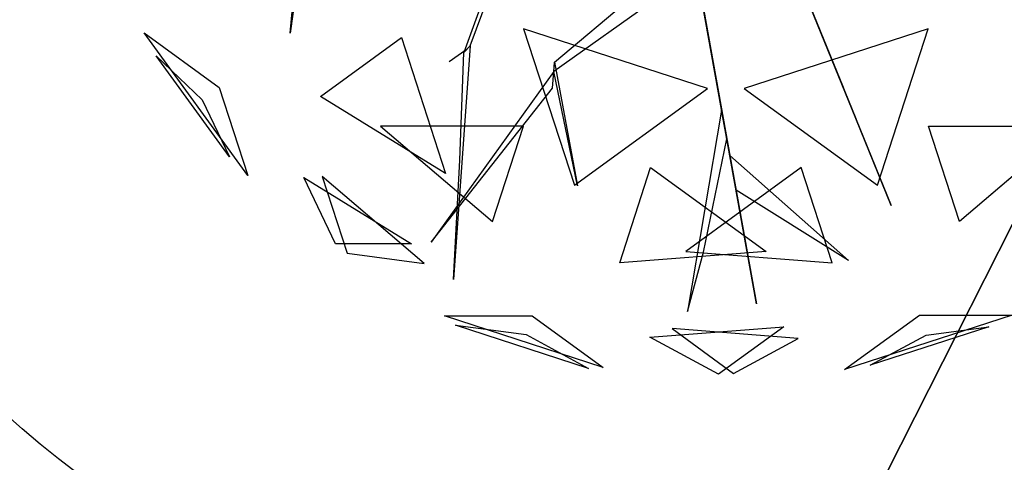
# Model space of a CAD drawing. Extents: x 22936 to 50368, y -4877 to 31080.
# Tile 502 of 601: x 48555 to 48807, y 3494 to 3607. Entities that reach past the tile are written whole.
import ezdxf

# ---------------------------------------------------------------- set-up
doc = ezdxf.new("R2010")
doc.units = 0
doc.layers.get('0').update_dxf_attribs({"linetype": 'CONTINUOUS'})
for name, color, linetype in [('00_TRACE_ARBRE', 3, 'CONTINUOUS'), ('00_TRACE_RDC', 241, 'CONTINUOUS'), ('08_AMENAGEMENTS_EXTERIEURS', 253, 'CONTINUOUS'), ('09_VEGETATION', 134, 'CONTINUOUS')]:
    doc.layers.add(name, color=color, linetype=linetype)

# ---------------------------------------------------------------- blocks, each defined once
blk = doc.blocks.new('TREE_GEOMETRIC_ROUND')
at = {"color": 7}
for p, q in [((-1025.8, -425.7, 3546.1), (-1094.1, -911.7, 4205.1)), ((-1094.1, -911.7, 4205.1), (-1050.3, -449.3, 3561.8)), ((-603.6, -946.7, 2786.3), (-453, -540.8, 2771.6)), ((-478.7, -568.3, 2844.8), (-620.7, -965, 2843.8)), ((-373.5, -991.1, 4105.7), (4, -672.1, 3415.3)), ((176, -1648.4, 3593.2), (2.2, -680.5, 3357.8)), ((2.2, -680.5, 3415.3), (176, -1648.4, 3593.2)), ((-2.2, -751.4, 3415.3), (-375.4, -1016.1, 4074.4)), ((376.1, -970, 4937.4), (292.4, -764.7, 4383)), ((297.1, -776.3, 4325.4), (543.6, -1380.7, 4586.9)), ((297.1, -776.3, 4335.9), (412.5, -1059.2, 5099.5)), ((447.2, -1144.4, 4555.6), (314.5, -818.9, 4398.6)), ((-1209.6, -1299.5, 3736.8), (-1491.6, -911.3, 3736.8)), ((-1491.6, -911.3, 3736.8), (-1287.6, -1059.6, 3316.1)), ((43.2, -1062.8, 5468.4), (-458, -899.9, 5468.4)), ((-458, -899.9, 5468.4), (-319.5, -1326.2, 5178.3)), ((644.2, -899.9, 2392.4), (143.1, -1062.8, 2392.4)), ((505.7, -1326.2, 2682.5), (644.2, -899.9, 2392.4)), ((-1011.6, -1084.4, 4958.5), (-790.9, -924.1, 5283)), ((-790.9, -924.1, 5283), (-670.7, -1294.1, 5031.1)), ((-612.1, -955.8, 2796.8), (-661.3, -990, 2796.8)), ((-603.6, -946.7, 2786.3), (-649.3, -1582.9, 2960.6)), ((-631.6, -1257.7, 2843.8), (-620.7, -965, 2843.8)), ((-620.7, -965, 2843.8), (-603.6, -946.7, 2786.3)), ((-1259, -1249, 4189.8), (-1458.9, -973.9, 4189.8)), ((-1458.9, -973.9, 4189.8), (-1333.8, -1093.2, 4415.9)), ((-375.4, -1016.1, 4074.4), (-373.5, -991.1, 4105.7)), ((-373.5, -991.1, 4105.7), (-311.5, -1327.5, 4806.6)), ((412.5, -1059.2, 5099.5), (376.1, -970, 4937.4)), ((-375.4, -1016.1, 4074.4), (-709.6, -1481.1, 4367.3)), ((-379, -1062, 4126.7), (-375.4, -1016.1, 4074.4)), ((-311.5, -1327.5, 4806.6), (-375.4, -1016.1, 4074.4)), ((-1287.6, -1059.6, 3316.1), (-1209.6, -1299.5, 3736.8)), ((-709.6, -1481.1, 4367.3), (-379, -1062, 4126.7)), ((-319.5, -1326.2, 5178.3), (43.2, -1062.8, 5468.4)), ((143.1, -1062.8, 2392.4), (505.7, -1326.2, 2682.5)), ((-1333.8, -1093.2, 4415.9), (-1259, -1249, 4189.8)), ((-670.7, -1294.1, 5031.1), (-1011.6, -1084.4, 4958.5)), ((81.3, -1121.2, 3462.4), (-11.6, -1669.3, 3357.8)), ((95.4, -1199.5, 3488.5), (81.3, -1121.2, 3462.4)), ((543.6, -1380.7, 4586.9), (447.2, -1144.4, 4555.6)), ((-458.8, -1165.3, 2577.8), (-847.9, -1165.3, 2829.7)), ((-847.9, -1165.3, 2829.7), (-543.2, -1424.8, 2902.3)), ((-543.2, -1424.8, 2902.3), (-458.8, -1165.3, 2577.8)), ((729.4, -1424.8, 4958.5), (645, -1165.3, 5283)), ((645, -1165.3, 5283), (1034.1, -1165.3, 5031.1)), ((1034.1, -1165.3, 5031.1), (729.4, -1424.8, 4958.5)), ((31.8, -1508.5, 3431), (95.4, -1199.5, 3488.5)), ((-649.3, -1582.9, 2960.6), (-631.6, -1257.7, 2843.8)), ((120.5, -1339.5, 3561.8), (103.5, -1244.8, 3546.1)), ((103.5, -1244.8, 3546.1), (427, -1531.1, 4205.1)), ((-196.4, -1537.5, 2902.3), (-112.1, -1278, 2577.8)), ((-112.1, -1278, 2577.8), (202.6, -1506.7, 2829.7)), ((298.3, -1278, 5283), (-16.4, -1506.7, 5031.1)), ((382.6, -1537.5, 4958.5), (298.3, -1278, 5283)), ((-1057.1, -1305.2, 4599.3), (-763.9, -1485.5, 4661.7)), ((-970.7, -1485.5, 4337.8), (-1057.1, -1305.2, 4599.3)), ((-728.6, -1539.4, 3265.8), (-1007, -1302.4, 3199.5)), ((-1007, -1302.4, 3199.5), (-939.1, -1511.3, 3565.9)), ((427, -1531.1, 4205.1), (120.5, -1339.5, 3561.8)), ((-763.9, -1485.5, 4661.7), (-970.7, -1485.5, 4337.8)), ((-939.1, -1511.3, 3565.9), (-728.6, -1539.4, 3265.8)), ((202.6, -1506.7, 2829.7), (-196.4, -1537.5, 2902.3)), ((-16.4, -1506.7, 5031.1), (382.6, -1537.5, 4958.5)), ((-11.6, -1669.3, 3357.8), (31.8, -1508.5, 3431)), ((-241.2, -1821.6, 4186.4), (-673.9, -1681, 4186.4)), ((-673.9, -1681, 4186.4), (-434.7, -1681, 4561.2)), ((-434.7, -1681, 4561.2), (-241.2, -1821.6, 4186.4)), ((416.4, -1827.8, 3736.8), (620.5, -1679.6, 3316.1)), ((872.7, -1679.6, 3736.8), (416.4, -1827.8, 3736.8)), ((620.5, -1679.6, 3316.1), (872.7, -1679.6, 3736.8)), ((-280.9, -1824.6, 3733.7), (-643.6, -1706.8, 3733.7)), ((-643.6, -1706.8, 3733.7), (-451.4, -1732.4, 3459.9)), ((-113.8, -1739.2, 3265.8), (250.8, -1711.1, 3199.5)), ((289.6, -1742.8, 4599.3), (-53.5, -1716.3, 4661.7)), ((-53.5, -1716.3, 4661.7), (113.7, -1837.9, 4337.8)), ((250.8, -1711.1, 3199.5), (73.1, -1840.2, 3565.9)), ((809.5, -1711, 4189.8), (486, -1816, 4189.8)), ((638.1, -1733.9, 4415.9), (809.5, -1711, 4189.8)), ((-451.4, -1732.4, 3459.9), (-280.9, -1824.6, 3733.7)), ((73.1, -1840.2, 3565.9), (-113.8, -1739.2, 3265.8)), ((113.7, -1837.9, 4337.8), (289.6, -1742.8, 4599.3)), ((486, -1816, 4189.8), (638.1, -1733.9, 4415.9))]:
    blk.add_line(p, q, dxfattribs=at)
mesh = blk.add_polyface(dxfattribs=at)
corners = [(-1094.1, -911.7, 4205.1), (-1050.3, -449.3, 3561.8), (-1025.8, -425.7, 3546.1)]
mesh.append_faces([[corners[k] for k in face] for face in [(0, 1, 2)]], dxfattribs={"color": 7})
mesh = blk.add_polyface(dxfattribs=at)
corners = [(2.2, -680.5, 3415.3), (176, -1648.4, 3593.2), (2.2, -680.5, 3357.8)]
mesh.append_faces([[corners[k] for k in face] for face in [(0, 1, 2)]], dxfattribs={"color": 7})
mesh = blk.add_polyface(dxfattribs=at)
corners = [(376.1, -970, 4937.4), (297.1, -776.3, 4335.9), (412.5, -1059.2, 5099.5), (292.4, -764.7, 4383)]
mesh.append_faces([[corners[k] for k in face] for face in [(0, 1, 2), (1, 0, 3)]], dxfattribs={"vtx0": -1, "color": 7})
mesh = blk.add_polyface(dxfattribs=at)
corners = [(447.2, -1144.4, 4555.6), (297.1, -776.3, 4325.4), (543.6, -1380.7, 4586.9), (314.5, -818.9, 4398.6)]
mesh.append_faces([[corners[k] for k in face] for face in [(0, 1, 2), (1, 0, 3)]], dxfattribs={"vtx0": -1, "color": 7})
mesh = blk.add_polyface(dxfattribs=at)
corners = [(-1491.6, -911.3, 3736.8), (-1287.6, -1059.6, 3316.1), (-1209.6, -1299.5, 3736.8)]
mesh.append_faces([[corners[k] for k in face] for face in [(0, 1, 2)]], dxfattribs={"color": 7})
mesh = blk.add_polyface(dxfattribs=at)
corners = [(43.2, -1062.8, 5468.4), (-458, -899.9, 5468.4), (-319.5, -1326.2, 5178.3)]
mesh.append_faces([[corners[k] for k in face] for face in [(0, 1, 2)]], dxfattribs={"color": 7})
mesh = blk.add_polyface(dxfattribs=at)
corners = [(644.2, -899.9, 2392.4), (143.1, -1062.8, 2392.4), (505.7, -1326.2, 2682.5)]
mesh.append_faces([[corners[k] for k in face] for face in [(0, 1, 2)]], dxfattribs={"color": 7})
mesh = blk.add_polyface(dxfattribs=at)
corners = [(-670.7, -1294.1, 5031.1), (-1011.6, -1084.4, 4958.5), (-790.9, -924.1, 5283)]
mesh.append_faces([[corners[k] for k in face] for face in [(0, 1, 2)]], dxfattribs={"color": 7})
mesh = blk.add_polyface(dxfattribs=at)
corners = [(-1458.9, -973.9, 4189.8), (-1333.8, -1093.2, 4415.9), (-1259, -1249, 4189.8)]
mesh.append_faces([[corners[k] for k in face] for face in [(0, 1, 2)]], dxfattribs={"color": 7})
mesh = blk.add_polyface(dxfattribs=at)
corners = [(-373.5, -991.1, 4105.7), (-311.5, -1327.5, 4806.6), (-375.4, -1016.1, 4074.4)]
mesh.append_faces([[corners[k] for k in face] for face in [(0, 1, 2)]], dxfattribs={"color": 7})
mesh = blk.add_polyface(dxfattribs=at)
corners = [(-709.6, -1481.1, 4367.3), (-379, -1062, 4126.7), (-375.4, -1016.1, 4074.4)]
mesh.append_faces([[corners[k] for k in face] for face in [(0, 1, 2)]], dxfattribs={"color": 7})
mesh = blk.add_polyface(dxfattribs=at)
corners = [(-543.2, -1424.8, 2902.3), (-458.8, -1165.3, 2577.8), (-847.9, -1165.3, 2829.7)]
mesh.append_faces([[corners[k] for k in face] for face in [(0, 1, 2)]], dxfattribs={"color": 7})
mesh = blk.add_polyface(dxfattribs=at)
corners = [(645, -1165.3, 5283), (1034.1, -1165.3, 5031.1), (729.4, -1424.8, 4958.5)]
mesh.append_faces([[corners[k] for k in face] for face in [(0, 1, 2)]], dxfattribs={"color": 7})
mesh = blk.add_polyface(dxfattribs=at)
corners = [(103.5, -1244.8, 3546.1), (427, -1531.1, 4205.1), (120.5, -1339.5, 3561.8)]
mesh.append_faces([[corners[k] for k in face] for face in [(0, 1, 2)]], dxfattribs={"color": 7})
mesh = blk.add_polyface(dxfattribs=at)
corners = [(-196.4, -1537.5, 2902.3), (-112.1, -1278, 2577.8), (202.6, -1506.7, 2829.7)]
mesh.append_faces([[corners[k] for k in face] for face in [(0, 1, 2)]], dxfattribs={"color": 7})
mesh = blk.add_polyface(dxfattribs=at)
corners = [(298.3, -1278, 5283), (-16.4, -1506.7, 5031.1), (382.6, -1537.5, 4958.5)]
mesh.append_faces([[corners[k] for k in face] for face in [(0, 1, 2)]], dxfattribs={"color": 7})
mesh = blk.add_polyface(dxfattribs=at)
corners = [(-763.9, -1485.5, 4661.7), (-970.7, -1485.5, 4337.8), (-1057.1, -1305.2, 4599.3)]
mesh.append_faces([[corners[k] for k in face] for face in [(0, 1, 2)]], dxfattribs={"color": 7})
mesh = blk.add_polyface(dxfattribs=at)
corners = [(-939.1, -1511.3, 3565.9), (-728.6, -1539.4, 3265.8), (-1007, -1302.4, 3199.5)]
mesh.append_faces([[corners[k] for k in face] for face in [(0, 1, 2)]], dxfattribs={"color": 7})
mesh = blk.add_polyface(dxfattribs=at)
corners = [(-434.7, -1681, 4561.2), (-241.2, -1821.6, 4186.4), (-673.9, -1681, 4186.4)]
mesh.append_faces([[corners[k] for k in face] for face in [(0, 1, 2)]], dxfattribs={"color": 7})
mesh = blk.add_polyface(dxfattribs=at)
corners = [(872.7, -1679.6, 3736.8), (416.4, -1827.8, 3736.8), (620.5, -1679.6, 3316.1)]
mesh.append_faces([[corners[k] for k in face] for face in [(0, 1, 2)]], dxfattribs={"color": 7})
mesh = blk.add_polyface(dxfattribs=at)
corners = [(-643.6, -1706.8, 3733.7), (-451.4, -1732.4, 3459.9), (-280.9, -1824.6, 3733.7)]
mesh.append_faces([[corners[k] for k in face] for face in [(0, 1, 2)]], dxfattribs={"color": 7})
mesh = blk.add_polyface(dxfattribs=at)
corners = [(73.1, -1840.2, 3565.9), (-113.8, -1739.2, 3265.8), (250.8, -1711.1, 3199.5)]
mesh.append_faces([[corners[k] for k in face] for face in [(0, 1, 2)]], dxfattribs={"color": 7})
mesh = blk.add_polyface(dxfattribs=at)
corners = [(-53.5, -1716.3, 4661.7), (113.7, -1837.9, 4337.8), (289.6, -1742.8, 4599.3)]
mesh.append_faces([[corners[k] for k in face] for face in [(0, 1, 2)]], dxfattribs={"color": 7})
mesh = blk.add_polyface(dxfattribs=at)
corners = [(638.1, -1733.9, 4415.9), (809.5, -1711, 4189.8), (486, -1816, 4189.8)]
mesh.append_faces([[corners[k] for k in face] for face in [(0, 1, 2)]], dxfattribs={"color": 7})
blk = doc.blocks.new('ARBRE_SIMPLE')
blk.add_circle((0, 0), 250)
blk = doc.blocks.new('GROUPER_1')
at = {"layer": '00_TRACE_ARBRE', "rotation": 10.53798942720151}
blk.add_blockref('ARBRE_SIMPLE', (7105.21, 4302.88), dxfattribs=at)
blk = doc.blocks.new('GROUPER_2')
at = {"layer": '00_TRACE_RDC'}
blk.add_blockref('GROUPER_1', (12098.99, 4265.72), dxfattribs=at)
blk = doc.blocks.new('GROUPER_17')
at = {"layer": '08_AMENAGEMENTS_EXTERIEURS'}
mesh = blk.add_polyface(dxfattribs=at)
corners = [(16.45, 1860.4), (0, 1328), (0, 1844.55), (1795, 1328), (33.02, 1876.27), (49.71, 1892.12), (66.55, 1907.89), (83.55, 1923.55), (100.74, 1939.04), (118.11, 1954.33), (135.7, 1969.37), (153.53, 1984.11), (171.6, 1998.5), (189.93, 2012.5), (208.55, 2026.07), (227.46, 2039.16), (246.69, 2051.72), (266.25, 2063.72), (286.11, 2075.18), (306.26, 2086.08), (326.69, 2096.46), (347.37, 2106.3), (368.28, 2115.64), (389.4, 2124.46), (410.72, 2132.79), (432.21, 2140.64), (453.87, 2148), (475.66, 2154.9), (497.57, 2161.34), (519.59, 2167.33), (541.68, 2172.89), (563.84, 2178.01), (586.04, 2182.71), (608.27, 2187), (630.51, 2190.89), (652.73, 2194.39), (674.92, 2197.5), (697.06, 2200.25), (719.14, 2202.62), (741.15, 2204.62), (763.1, 2206.23), (785, 2207.43), (806.84, 2208.22), (828.63, 2208.57), (850.38, 2208.48), (872.08, 2207.93), (893.75, 2206.9), (915.39, 2205.39), (936.99, 2203.38), (958.57, 2200.86), (980.13, 2197.81), (1001.67, 2194.22), (1023.19, 2190.07), (1044.71, 2185.36), (1066.22, 2180.06), (1087.73, 2174.17), (1109.23, 2167.67), (1130.75, 2160.55), (1152.27, 2152.79), (1173.81, 2144.38), (1195.36, 2135.31), (1216.93, 2125.59), (1238.5, 2115.38), (1260.06, 2104.88), (1281.58, 2094.27), (1303.04, 2083.75), (1324.43, 2073.52), (1345.72, 2063.77), (1366.89, 2054.69), (1387.93, 2046.48), (1408.82, 2039.32), (1429.54, 2033.42), (1450.06, 2028.98), (1470.36, 2026.17), (1490.44, 2025.2), (1510.26, 2026.26), (1529.82, 2029.54), (1549.07, 2035.18), (1567.96, 2043.07), (1586.43, 2053.03), (1604.39, 2064.91), (1621.79, 2078.53), (1638.55, 2093.74), (1654.6, 2110.37), (1669.89, 2128.24), (1684.32, 2147.2), (1697.85, 2167.08), (1710.39, 2187.71), (1721.89, 2208.92), (1732.26, 2230.56), (1741.45, 2252.45), (1749.38, 2274.43), (1756.03, 2296.38), (1761.5, 2318.27), (1765.9, 2340.13), (1769.36, 2361.94), (1771.99, 2383.72), (1773.91, 2405.46), (1775.24, 2427.19), (1776.09, 2448.89), (1776.59, 2470.58), (1776.85, 2492.26), (1777, 2513.93), (2395.68, 2513.93), (1845, 75), (1845, 0), (1332.44, 6187.9), (953.84, 4324.79), (744.56, 6114.92), (1503.53, 4690.87), (1872.82, 4324.79), (2843.74, 4811.2), (2680.87, 4187.05), (193.79, -1456.02), (188.09, -1836.1), (174.84, -1645.82), (233.16, -2021.44), (244.41, -1272.11), (308.78, -2196.56), (325.25, -1099.34), (412.78, -2356.46), (434, -942.64), (3662.14, -2801.42), (567.57, -806.46), (722.14, -694.7), (893.31, -610.54), (1076.21, -556.38), (1155.38, -537.12), (1232.99, -512.33), (1308.66, -482.14), (1382.02, -446.69), (1452.7, -406.15), (1520.35, -360.74), (1584.63, -310.68), (1645.22, -256.21), (1701.82, -197.6), (1754.16, -135.16), (1801.96, -69.18), (1795, 75)]
mesh.append_faces([[corners[k] for k in face] for face in [(0, 1, 2), (106, 107, 108), (113, 114, 115)]], dxfattribs={"vtx0": -1})
mesh.append_faces([[corners[k] for k in face] for face in [(1, 0, 3), (104, 103, 105), (107, 109, 110), (110, 111, 112), (114, 113, 116), (116, 117, 118), (118, 119, 120), (120, 121, 122), (122, 112, 111)]], dxfattribs={"vtx0": -1, "vtx1": -1})
mesh.append_faces([[corners[k] for k in face] for face in [(3, 103, 104), (122, 105, 103)]], dxfattribs={"vtx0": -1, "vtx1": -1, "vtx2": -1})
mesh.append_faces([[corners[k] for k in face] for face in [(3, 0, 4), (3, 4, 5), (3, 5, 6), (3, 6, 7), (3, 7, 8), (3, 8, 9), (3, 9, 10), (3, 10, 11), (3, 11, 12), (3, 12, 13), (3, 13, 14), (3, 14, 15), (3, 15, 16), (3, 16, 17), (3, 17, 18), (3, 18, 19), (3, 19, 20), (3, 20, 21), (3, 21, 22), (3, 22, 23), (3, 23, 24), (3, 24, 25), (3, 25, 26), (3, 26, 27), (3, 27, 28), (3, 28, 29), (3, 29, 30), (3, 30, 31), (3, 31, 32), (3, 32, 33), (3, 33, 34), (3, 34, 35), (3, 35, 36), (3, 36, 37), (3, 37, 38), (3, 38, 39), (3, 39, 40), (3, 40, 41), (3, 41, 42), (3, 42, 43), (3, 43, 44), (3, 44, 45), (3, 45, 46), (3, 46, 47), (3, 47, 48), (3, 48, 49), (3, 49, 50), (3, 50, 51), (3, 51, 52), (3, 52, 53), (3, 53, 54), (3, 54, 55), (3, 55, 56), (3, 56, 57), (3, 57, 58), (3, 58, 59), (3, 59, 60), (3, 60, 61), (3, 61, 62), (3, 62, 63), (3, 63, 64), (3, 64, 65), (3, 65, 66), (3, 66, 67), (3, 67, 68), (3, 68, 69), (3, 69, 70), (3, 70, 71), (3, 71, 72), (3, 72, 73), (3, 73, 74), (3, 74, 75), (3, 75, 76), (3, 76, 77), (3, 77, 78), (3, 78, 79), (3, 79, 80), (3, 80, 81), (3, 81, 82), (3, 82, 83), (3, 83, 84), (3, 84, 85), (3, 85, 86), (3, 86, 87), (3, 87, 88), (3, 88, 89), (3, 89, 90), (3, 90, 91), (3, 91, 92), (3, 92, 93), (3, 93, 94), (3, 94, 95), (3, 95, 96), (3, 96, 97), (3, 97, 98), (3, 98, 99), (3, 99, 100), (3, 100, 101), (3, 101, 102), (3, 102, 103), (107, 106, 109), (110, 109, 111), (116, 113, 117), (118, 117, 119), (120, 119, 121), (122, 121, 123), (122, 123, 124), (122, 124, 125), (122, 125, 126), (122, 126, 127), (122, 127, 128), (122, 128, 129), (122, 129, 130), (122, 130, 131), (122, 131, 132), (122, 132, 133), (122, 133, 134), (122, 134, 135), (122, 135, 136), (122, 136, 137), (122, 137, 105), (122, 103, 112)]], dxfattribs={"vtx0": -1, "vtx2": -1})
mesh.append_faces([[corners[k] for k in face] for face in [(104, 138, 3)]], dxfattribs={"vtx2": -1})

msp = doc.modelspace()

# ---------------------------------------------------------------- block references
at = {"layer": '00_TRACE_RDC'}
msp.add_blockref('GROUPER_2', (29515.15, -4876.93), dxfattribs=at)
at = {"layer": '08_AMENAGEMENTS_EXTERIEURS', "color": 54}
msp.add_blockref('GROUPER_17', (46706.19, 1619.93), dxfattribs=at)
at = {"layer": '09_VEGETATION', "xscale": 0.09375, "yscale": 0.09375, "zscale": 0.09375}
msp.add_blockref('TREE_GEOMETRIC_ROUND', (48726.77, 3689.12), dxfattribs=at)

doc.saveas('drawing.dxf')
